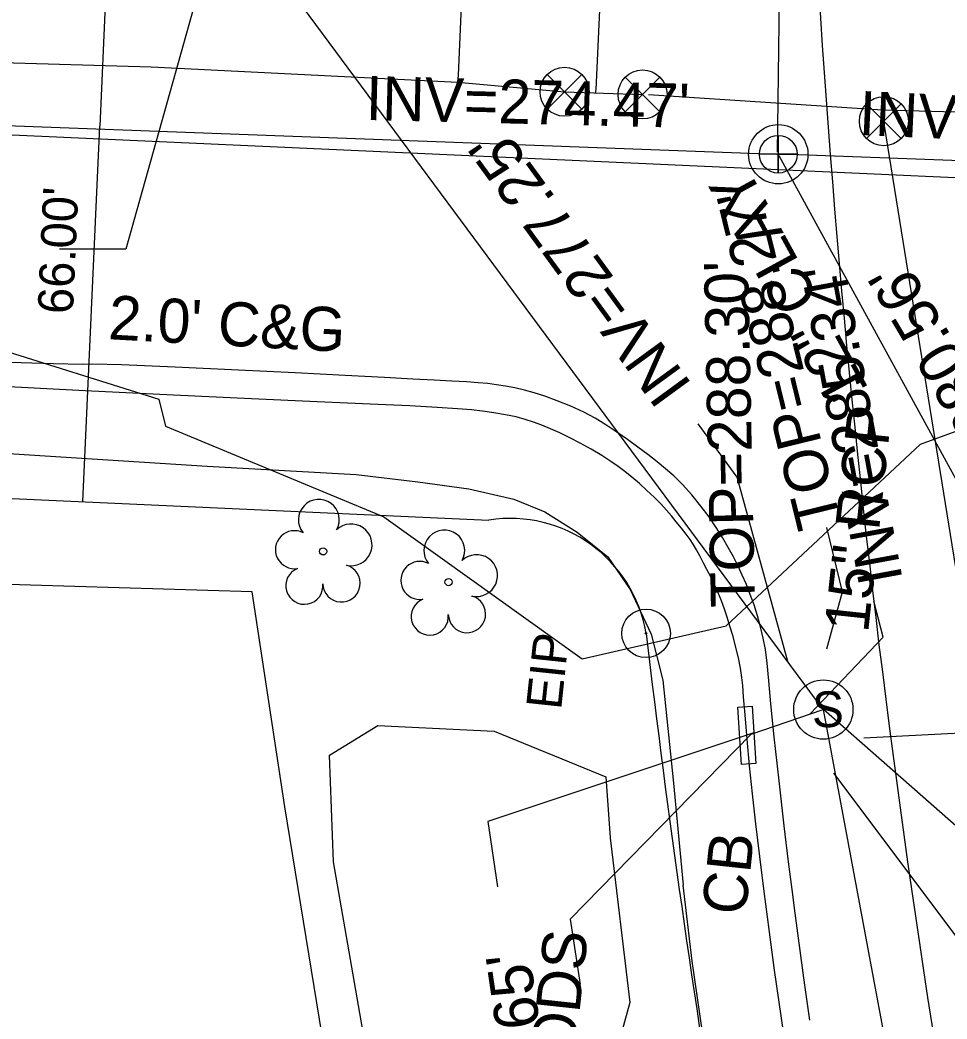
# Model space of a CAD drawing. Extents: x 2100323 to 2109811, y 740376 to 749755.
# Drawn here: x 2105734.9 to 2105819.1, y 741434.4 to 741525.1 of the extents above; entities that cross this region are included whole.
import ezdxf

# ---------------------------------------------------------------- set-up
doc = ezdxf.new("R2010")
doc.units = 0
for name, color, linetype in [('Exist Building', 7, 'Continuous'), ('Exist Horizontal Alignment', 7, 'Continuous'), ('Exist Property Iron Pin CELL', 7, 'Continuous'), ('Exist Property Iron Pin Text', 7, 'Continuous'), ('Exist Right of Way Line', 7, 'Continuous'), ('Exist Right of Way Width CELL', 7, 'Continuous'), ('Exist Roads Curbs', 7, 'Continuous'), ('Exist Roads EOP', 7, 'Continuous'), ('Exist Roads EOP Other', 7, 'Continuous'), ('Exist Roads EOP Text', 7, 'Continuous'), ('Exist Structure Minor Catch Basin', 7, 'Continuous'), ('Exist Structure Minor Catch Basin Text', 7, 'Continuous'), ('Exist Structure Minor Catch Basin Top Elevation', 7, 'Continuous'), ('Exist Structure Minor Pipes RCP 15 Inch', 7, 'Continuous'), ('Exist Structure Minor Pipes RCP 15 Inch Invert', 7, 'Continuous'), ('Exist Structure Minor Pipes RCP 15 Inch Leader', 7, 'Continuous'), ('Exist Structure Minor Pipes RCP 15 Inch Text', 7, 'Continuous'), ('Exist Structure Minor Pipes RCP 48 Inch', 7, 'Continuous'), ('Exist Structure Minor Pipes RCP 48 Inch Leader', 7, 'Continuous'), ('Exist Structure Minor Pipes RCP 60 Inch', 7, 'Continuous'), ('Exist Structure Minor Pipes RCP 60 Inch Invert', 7, 'Continuous'), ('Exist Structure Minor Pipes RCP 60 Inch Leader', 7, 'Continuous'), ('Exist Structure Minor Storm Sewer Manhole CELL', 7, 'Continuous'), ('Exist Structure Minor Storm Sewer Manhole Leader', 7, 'Continuous'), ('Exist Structure Minor Storm Sewer Manhole Text', 7, 'Continuous'), ('Exist Utilities Gas UG Line SUE LOS B', 7, 'Continuous'), ('Exist Utilities Sanitary Sewer Manhole CELL', 7, 'Continuous'), ('Exist Utilities Sanitary Sewer Manhole Text', 7, 'Continuous'), ('Exist Utilities Sanitary Sewer UG Line', 7, 'Continuous'), ('Exist Utilities Sanitary Sewer UG Line Invert Elevation', 7, 'Continuous'), ('Exist Utilities Sanitary Sewer UG Line Text', 7, 'Continuous'), ('Exist Utilities Water UG Line SUE LOS B', 7, 'Continuous'), ('Exist Utilities Water Valve CELL', 7, 'Continuous'), ('Exist Vegetation Tree CELL', 7, 'Continuous'), ('Exist Vegetation Woods Line', 7, 'Continuous'), ('Exist Vegetation Woods Line Text', 7, 'Continuous')]:
    doc.layers.add(name, color=color, linetype=linetype)

msp = doc.modelspace()

# ---------------------------------------------------------------- linework, layer by layer
at = {"layer": 'Exist Building'}
for points in [[(2105758.962, 741453.634), (2105755.973, 741473.166), (2105699.559, 741474.86), (2105663.045, 741476.493), (2105651.289, 741476.617)], [(2105772.452, 741366.377), (2105769.831, 741385.659), (2105767.897, 741398.915), (2105758.962, 741453.634)]]:
    msp.add_lwpolyline(points, dxfattribs=at)
at = {"layer": 'Exist Horizontal Alignment'}
msp.add_line((2105442.437, 741527.922), (2105877.119, 741508.209), dxfattribs=at)
msp.add_arc((2106828.38, 741591.831), 1022.93, 174.39032, 192.232604, dxfattribs=at)
at = {"layer": 'Exist Property Iron Pin CELL'}
for radius in [2.203, 0.0707]:
    msp.add_circle((2105791.77, 741469.399), radius, dxfattribs=at)
at = {"layer": 'Exist Right of Way Line'}
msp.add_line((2105481.794, 741493.103), (2105777.494, 741479.693), dxfattribs=at)
for centre, radius, start, end in [((2105779.411, 741467.305), 12.536, 9.61825, 98.79285), ((2106828.38, 741591.831), 1043.815, 186.735855, 192.232604)]:
    msp.add_arc(centre, radius, start, end, dxfattribs=at)
at = {"layer": 'Exist Right of Way Width CELL'}
for p in [(2105743.583, 741547.299), (2105740.593, 741481.366)]:
    msp.add_line(p, (2105742.139, 741515.463), dxfattribs=at)
at = {"layer": 'Exist Roads Curbs'}
msp.add_lwpolyline([(2105804.747, 741429.863), (2105804.034, 741434.654), (2105803.446, 741438.799), (2105802.946, 741442.493), (2105802.499, 741445.934), (2105802.103, 741449.126), (2105801.749, 741452.088), (2105801.435, 741454.822), (2105801.165, 741457.372), (2105800.942, 741459.784), (2105800.766, 741461.994), (2105800.634, 741463.638), (2105800.548, 741464.653), (2105800.462, 741465.4), (2105800.332, 741466.239), (2105800.159, 741467.163), (2105799.938, 741468.119), (2105799.669, 741469.099), (2105799.389, 741470.038), (2105799.134, 741470.87), (2105798.896, 741471.611), (2105798.629, 741472.345), (2105798.324, 741473.086), (2105797.994, 741473.818), (2105797.652, 741474.522), (2105797.301, 741475.199), (2105796.966, 741475.841), (2105796.652, 741476.447), (2105796.351, 741477.002), (2105796.059, 741477.491), (2105795.765, 741477.931), (2105795.406, 741478.417), (2105794.973, 741478.965), (2105794.511, 741479.532), (2105794.064, 741480.074), (2105793.62, 741480.6), (2105793.1, 741481.162), (2105792.493, 741481.769), (2105791.833, 741482.391), (2105791.157, 741483.001), (2105790.472, 741483.59), (2105789.826, 741484.114), (2105789.225, 741484.567), (2105788.564, 741485.019), (2105787.737, 741485.542), (2105786.768, 741486.121), (2105785.792, 741486.667), (2105784.834, 741487.164), (2105783.922, 741487.606), (2105783.085, 741487.984), (2105782.314, 741488.302), (2105781.552, 741488.585), (2105780.79, 741488.835), (2105779.964, 741489.059), (2105779.012, 741489.264), (2105777.953, 741489.447), (2105776.911, 741489.595), (2105775.906, 741489.705), (2105774.637, 741489.804), (2105772.801, 741489.92), (2105770.318, 741490.055), (2105766.71, 741490.228), (2105761.899, 741490.443), (2105755.931, 741490.711), (2105748.853, 741491.043), (2105740.808, 741491.434), (2105732.66, 741491.844)], dxfattribs=at)
at = {"layer": 'Exist Roads EOP'}
msp.add_lwpolyline([(2105806.646, 741434.262), (2105806.202, 741437.446), (2105805.836, 741440.127), (2105805.567, 741442.148), (2105805.326, 741443.988), (2105805.044, 741446.127), (2105804.717, 741448.632), (2105804.321, 741451.9), (2105803.849, 741455.996), (2105803.411, 741460.002), (2105803.112, 741463.003), (2105802.934, 741465.075), (2105802.772, 741466.692), (2105802.608, 741467.932), (2105802.418, 741468.974), (2105802.178, 741469.998), (2105801.891, 741471.003), (2105801.577, 741471.979), (2105801.237, 741472.924), (2105800.879, 741473.83), (2105800.511, 741474.69), (2105800.127, 741475.513), (2105799.701, 741476.351), (2105799.228, 741477.214), (2105798.704, 741478.104), (2105798.127, 741479.022), (2105797.49, 741479.97), (2105796.756, 741480.952), (2105795.92, 741481.97), (2105795.066, 741482.922), (2105794.281, 741483.707), (2105793.546, 741484.347), (2105792.764, 741484.985), (2105791.918, 741485.642), (2105791.019, 741486.315), (2105790.077, 741486.999), (2105789.098, 741487.685), (2105788.117, 741488.333), (2105787.14, 741488.934), (2105786.104, 741489.498), (2105784.947, 741490.036), (2105783.703, 741490.536), (2105782.58, 741490.946), (2105781.611, 741491.253), (2105780.727, 741491.491), (2105779.858, 741491.691), (2105779.006, 741491.853), (2105778.187, 741491.983), (2105777.402, 741492.084), (2105776.529, 741492.165), (2105775.444, 741492.241), (2105774.133, 741492.314), (2105772.52, 741492.401), (2105770.592, 741492.504), (2105768.007, 741492.641), (2105764.424, 741492.827), (2105759.895, 741493.059), (2105754.736, 741493.311), (2105748.998, 741493.581), (2105744.108, 741493.791), (2105741.492, 741493.862), (2105740.577, 741493.827), (2105737.941, 741493.87), (2105733.012, 741494.021)], dxfattribs=at)
at = {"layer": 'Exist Roads EOP Other'}
for points in [[(2105696.263, 741475.007), (2105697.176, 741484.926), (2105697.694, 741485.58), (2105698.735, 741486.765), (2105700.677, 741487.463), (2105704.39, 741487.624), (2105751.883, 741484.592), (2105765.446, 741483.842), (2105771.047, 741483.162), (2105775.656, 741482.535), (2105779.769, 741481.584), (2105782.565, 741480.439), (2105785.507, 741478.595), (2105788.309, 741476.35), (2105790.313, 741473.372), (2105792.231, 741469.327), (2105793.289, 741465.136), (2105794.275, 741455.787), (2105795.153, 741446.51)], [(2105825.639, 741291.975), (2105820.518, 741316.229), (2105818.491, 741325.108), (2105816.464, 741333.991), (2105814.312, 741343.963), (2105813.026, 741349.355), (2105808.717, 741368.885), (2105806.556, 741379.303), (2105805.402, 741385.049), (2105799.363, 741418.308), (2105797.418, 741429.638), (2105795.969, 741439.62), (2105795.153, 741446.51)]]:
    msp.add_lwpolyline(points, dxfattribs=at)
at = {"layer": 'Exist Structure Minor Catch Basin'}
msp.add_lwpolyline([(2105800.432, 741457.491), (2105800.106, 741462.704), (2105801.401, 741462.785), (2105801.727, 741457.572)], close=True, dxfattribs=at)
at = {"layer": 'Exist Structure Minor Catch Basin Top Elevation'}
msp.add_lwpolyline([(2105801.557, 741460.36), (2105777.399, 741452.297), (2105778.271, 741446.361)], dxfattribs=at)
at = {"layer": 'Exist Structure Minor Pipes RCP 15 Inch'}
msp.add_line((2105801.31, 741460.255), (2105807.86, 741462.475), dxfattribs=at)
at = {"layer": 'Exist Structure Minor Pipes RCP 15 Inch Leader'}
for points in [[(2105806.687, 741462.076), (2105813.31, 741469.049), (2105812.474, 741472.328)], [(2105801.31, 741460.255), (2105784.876, 741443.421), (2105785.773, 741437.488)]]:
    msp.add_lwpolyline(points, dxfattribs=at)
at = {"layer": 'Exist Structure Minor Pipes RCP 48 Inch'}
msp.add_line((2105818.928, 741403.344), (2105807.876, 741462.468), dxfattribs=at)
at = {"layer": 'Exist Structure Minor Pipes RCP 48 Inch Leader'}
msp.add_lwpolyline([(2105808.809, 741456.707), (2105823.73, 741436.8), (2105824.899, 741430.915)], dxfattribs=at)
at = {"layer": 'Exist Structure Minor Pipes RCP 60 Inch'}
for p, q in [((2105807.868, 741462.496), (2105751.72, 741538.283)), ((2105966.046, 741323.21), (2105807.888, 741462.479))]:
    msp.add_line(p, q, dxfattribs=at)
at = {"layer": 'Exist Structure Minor Pipes RCP 60 Inch Invert'}
msp.add_lwpolyline([(2105753.474, 741536.247), (2105744.493, 741504.297), (2105738.493, 741504.3)], dxfattribs=at)
at = {"layer": 'Exist Structure Minor Pipes RCP 60 Inch Leader'}
for points in [[(2105804.647, 741466.851), (2105800.036, 741483.599), (2105796.498, 741488.445)], [(2105811.548, 741459.902), (2105820.343, 741460.349), (2105824.957, 741456.515)]]:
    msp.add_lwpolyline(points, dxfattribs=at)
at = {"layer": 'Exist Structure Minor Storm Sewer Manhole CELL'}
msp.add_circle((2105807.873, 741462.48), 2.694, dxfattribs=at)
at = {"layer": 'Exist Structure Minor Storm Sewer Manhole Leader'}
msp.add_lwpolyline([(2105808.202, 741467.996), (2105809.605, 741473.183), (2105808.179, 741479.011)], dxfattribs=at)
at = {"layer": 'Exist Utilities Gas UG Line SUE LOS B'}
msp.add_lwpolyline([(2105732.238, 741495.445), (2105747.516, 741490.684), (2105748.124, 741488.233), (2105767.932, 741479.992), (2105785.975, 741467.084), (2105799.055, 741470.07), (2105816.699, 741486.586), (2105825.805, 741489.908), (2105835.838, 741491.095), (2105845.003, 741491.738)], dxfattribs=at)
at = {"layer": 'Exist Utilities Sanitary Sewer Manhole CELL'}
msp.add_lwpolyline([(2105803.783, 741514.634), (2105803.783, 741511.209), (2105803.783, 741512.922), (2105805.495, 741512.922), (2105802.07, 741512.922)], dxfattribs=at)
for radius in [2.694, 1.712]:
    msp.add_circle((2105803.783, 741512.922), radius, dxfattribs=at)
at = {"layer": 'Exist Utilities Sanitary Sewer UG Line'}
for p, q in [((2105803.722, 741513.104), (2105806.56, 741766.103)), ((2105803.589, 741512.915), (2105597.208, 741520.52)), ((2105841.472, 741443.971), (2105803.853, 741512.791)), ((2105803.973, 741512.947), (2106102.788, 741501.904))]:
    msp.add_line(p, q, dxfattribs=at)
at = {"layer": 'Exist Utilities Water UG Line SUE LOS B'}
for p, q in [((2105813.371, 741515.922), (2105813.254, 741516.95)), ((2105813.412, 741515.53), (2105813.371, 741515.922))]:
    msp.add_line(p, q, dxfattribs=at)
for points in [[(2105787.184, 741518.487), (2105787.225, 741518.813), (2105788.45, 741545.066), (2105787.63, 741583.214), (2105790.585, 741656.448), (2105796.571, 741735.92), (2105798.386, 741757.867)], [(2105774.67, 741519.481), (2105774.717, 741520.121), (2105775.179, 741530.596), (2105775.191, 741531.061), (2105775.266, 741531.551), (2105775.215, 741538.774), (2105774.779, 741539.818)], [(2105450.667, 741531.011), (2105471.1, 741529.777), (2105509.343, 741528.462), (2105574.605, 741526.152), (2105660.432, 741522.87), (2105670.771, 741523.078), (2105746.824, 741520.873), (2105774.67, 741519.481), (2105784.365, 741518.605), (2105791.453, 741518.354)], [(2105787.184, 741518.487), (2105787.225, 741518.813)], [(2105791.976, 741518.358), (2105813.254, 741516.95), (2105828.777, 741516.524), (2105843.101, 741516.952), (2105909.817, 741506.249), (2105920.088, 741503.956), (2105931.632, 741499.209), (2105944.33, 741496.694), (2105955.906, 741495.967), (2105990.555, 741495.779)], [(2105813.254, 741516.95), (2105813.412, 741515.53), (2105826.011, 741437.296), (2105843.724, 741349.871), (2105874.852, 741202.77), (2105896.784, 741084.661), (2105901.965, 741063.762), (2105900.509, 741063.329), (2105902.846, 741054.438), (2105904.488, 741035.146), (2105905.575, 741024.639)]]:
    msp.add_lwpolyline(points, dxfattribs=at)
at = {"layer": 'Exist Utilities Water Valve CELL'}
for points in [[(2105785.94, 741520.18), (2105782.79, 741517.03), (2105784.365, 741518.605), (2105785.94, 741517.03), (2105782.79, 741520.18)], [(2105793.028, 741519.929), (2105789.878, 741516.779), (2105791.453, 741518.354), (2105793.028, 741516.779), (2105789.878, 741519.929)], [(2105814.946, 741517.497), (2105811.796, 741514.347), (2105813.371, 741515.922), (2105814.946, 741514.347), (2105811.796, 741517.497)]]:
    msp.add_lwpolyline(points, dxfattribs=at)
for centre in [(2105784.365, 741518.605), (2105791.453, 741518.354), (2105813.371, 741515.922)]:
    msp.add_circle(centre, 2.227, dxfattribs=at)
at = {"layer": 'Exist Vegetation Tree CELL'}
for p, q in [((2105762.428, 741476.847), (2105762.428, 741476.847)), ((2105773.825, 741474.054), (2105773.825, 741474.054))]:
    msp.add_line(p, q, dxfattribs=at)
for centre in [(2105762.428, 741476.847), (2105773.825, 741474.054)]:
    msp.add_circle(centre, 0.326, dxfattribs=at)
for centre, radius, start, end in [((2105762.043, 741479.72), 1.856, 330.16508, 219.71335), ((2105759.823, 741477), 1.727, 62.66361, 279.3457), ((2105764.977, 741477.435), 1.899, 257.1011, 134.19993), ((2105773.441, 741476.927), 1.856, 330.16508, 219.71335), ((2105771.22, 741474.208), 1.727, 62.66361, 279.3457), ((2105776.374, 741474.643), 1.899, 257.1011, 134.19993), ((2105760.724, 741473.726), 1.689, 111.56708, 6.23104), ((2105764.101, 741473.947), 1.698, 181.28216, 74.55999), ((2105772.121, 741470.933), 1.689, 111.56708, 6.23104), ((2105775.498, 741471.154), 1.698, 181.28216, 74.55999)]:
    msp.add_arc(centre, radius, start, end, dxfattribs=at)
at = {"layer": 'Exist Vegetation Woods Line'}
for points in [[(2105763.02, 741458.339), (2105767.409, 741461.039), (2105777.958, 741460.519), (2105788.111, 741456.352), (2105788.508, 741450.831)], [(2105782.363, 741320.531), (2105780.783, 741334.739), (2105776.12, 741364.216), (2105772.123, 741394.914), (2105767.179, 741426.721), (2105763.378, 741448.629), (2105763.02, 741458.339)], [(2105788.508, 741450.831), (2105790.28, 741435.865), (2105787.703, 741426.406), (2105784.204, 741419.065), (2105786.754, 741412.486), (2105794.163, 741409.309), (2105800.006, 741403.025), (2105801.455, 741393.086), (2105798.7, 741387.928), (2105794.338, 741383.321), (2105793.552, 741376.256), (2105798.343, 741368.781), (2105806.108, 741365.353), (2105809.814, 741356.31), (2105810.255, 741346.957), (2105807.666, 741339.036), (2105802.419, 741331.31), (2105793.969, 741322.975)]]:
    msp.add_lwpolyline(points, dxfattribs=at)

# ---------------------------------------------------------------- texts
at = {"layer": 'Exist Property Iron Pin Text'}
msp.add_text('EIP', height=3.2, rotation=83.88645, dxfattribs=at).set_placement((2105784.046, 741462.394))
at = {"layer": 'Exist Right of Way Width CELL'}
msp.add_text("66.00'", height=3.2, rotation=87.40333, dxfattribs=at).set_placement((2105739.691, 741498.356))
at = {"layer": 'Exist Roads EOP Text'}
msp.add_text("2.0' C&G", height=4, rotation=356.89188, dxfattribs=at).set_placement((2105742.851, 741496.124))
at = {"layer": 'Exist Structure Minor Catch Basin Text'}
msp.add_text('CB', height=4, rotation=83.88645, dxfattribs=at).set_placement((2105800.804, 741443.702))
at = {"layer": 'Exist Structure Minor Catch Basin Top Elevation'}
msp.add_text("TOP=287.65'", height=4, rotation=98.36367, dxfattribs=at).set_placement((2105785.718, 741409.461))
at = {"layer": 'Exist Structure Minor Pipes RCP 15 Inch Invert'}
msp.add_text("INV=285.34'", height=4, rotation=100.48652, dxfattribs=at).set_placement((2105815.09, 741474.266))
at = {"layer": 'Exist Structure Minor Pipes RCP 15 Inch Text'}
msp.add_text('15" RCP', height=4, rotation=83.88645, dxfattribs=at).set_placement((2105811.933, 741469.38))
at = {"layer": 'Exist Structure Minor Pipes RCP 60 Inch Invert'}
msp.add_text("INV=277.25'", height=4, rotation=126.12342, dxfattribs=at).set_placement((2105796.023, 741491.949))
at = {"layer": 'Exist Structure Minor Storm Sewer Manhole CELL'}
msp.add_text('S', height=3.25, dxfattribs=at).set_placement((2105806.842, 741460.88))
at = {"layer": 'Exist Structure Minor Storm Sewer Manhole Text'}
msp.add_text("TOP=288.27'", height=4, rotation=103.75358, dxfattribs=at).set_placement((2105809.51, 741479.461))
at = {"layer": 'Exist Utilities Sanitary Sewer Manhole Text'}
msp.add_text("TOP=288.30'", height=4, rotation=91.16841, dxfattribs=at).set_placement((2105801.664, 741471.794))
at = {"layer": 'Exist Utilities Sanitary Sewer UG Line Invert Elevation'}
for s, rotation, p in [("INV=274.47'", 358.59049, (2105766.27, 741516.041)), ("INV=275.61'", 357.34415, (2105811.044, 741514.687)), ("INV=280.56'", 120.63503, (2105830.229, 741478.305))]:
    msp.add_text(s, height=4, rotation=rotation, dxfattribs=at).set_placement(p)
at = {"layer": 'Exist Utilities Sanitary Sewer UG Line Text'}
msp.add_text('12" CLAY', height=4, rotation=118.66229, dxfattribs=at).set_placement((2105812.043, 741491.573))
at = {"layer": 'Exist Vegetation Woods Line Text'}
msp.add_text('WOODS', height=4, rotation=83.88645, dxfattribs=at).set_placement((2105784.286, 741421.542))

doc.saveas('drawing.dxf')
